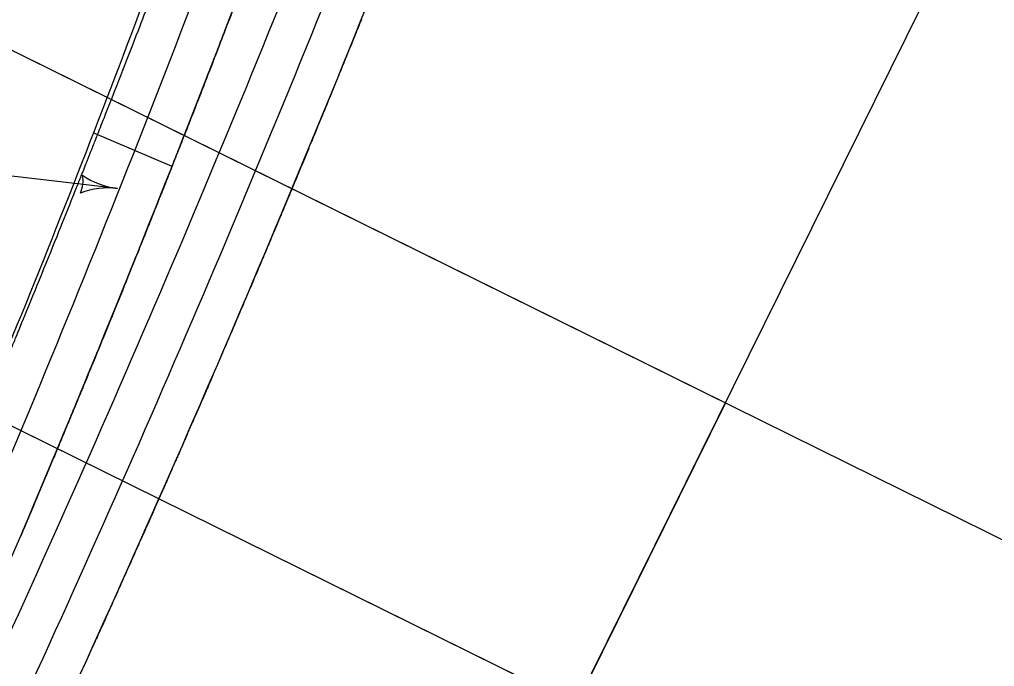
# Model space of a CAD drawing. Extents: x 14104283 to 14129344, y 8637090 to 8673339.
# Drawn here: x 14119793.9 to 14120082.9, y 8669937.4 to 8670129.3 of the extents above; entities that cross this region are included whole.
import ezdxf

# ---------------------------------------------------------------- set-up
doc = ezdxf.new("R2010")
doc.units = 0
for name, color, linetype in [('dsnNonPlotable', 7, 'Continuous'), ('dsnPaintExistingBrokenLaneLineWhite', 7, 'Continuous'), ('dsnPaintExistingEdgeLineRightWhite', 7, 'Continuous'), ('dsnPaintExistingNoPassingYellow', 7, 'Continuous'), ('dsnPaintExistingStopLineWhite', 7, 'Continuous'), ('dsnShadingPaved', 7, 'Continuous'), ('dsnStdLabel', 7, 'Continuous')]:
    doc.layers.add(name, color=color, linetype=linetype)

msp = doc.modelspace()

# ---------------------------------------------------------------- linework, layer by layer
at = {"layer": 'dsnNonPlotable'}
for points in [[(14119282.05, 8670260.59), (14119976.78, 8671665.73), (14120882.16, 8671218.09), (14120187.43, 8669812.95)], [(14119506.15, 8670149.79), (14120200.88, 8671554.92), (14120653.57, 8671331.1), (14119958.84, 8669925.97)], [(14118631.64, 8668945.1), (14119326.37, 8670350.23), (14120231.75, 8669902.59), (14119537.02, 8668497.46)], [(14118855.74, 8668834.3), (14119550.47, 8670239.43), (14120003.16, 8670015.61), (14119308.43, 8668610.48)]]:
    msp.add_lwpolyline(points, close=True, dxfattribs=at)
at = {"layer": 'dsnPaintExistingBrokenLaneLineWhite'}
for centre, radius, start, end in [((14115417.89, 8671831.2), 4741.27, 336.03045, 339.39146), ((14115455.27, 8671919.94), 4775.43, 334.8735, 338.23249)]:
    msp.add_arc(centre, radius, start, end, dxfattribs=at)
at = {"layer": 'dsnPaintExistingEdgeLineRightWhite'}
for centre, radius, start, end in [((14116594.62, 8671342.65), 3454.16, 336.45133, 340.10427), ((14115455.27, 8671919.94), 4787.43, 334.8735, 338.23249)]:
    msp.add_arc(centre, radius, start, end, dxfattribs=at)
at = {"layer": 'dsnPaintExistingNoPassingYellow'}
for centre, radius, start, end in [((14115417.89, 8671831.2), 4753.27, 336.03045, 339.39146), ((14115455.27, 8671919.94), 4763.43, 334.8735, 338.23249)]:
    msp.add_arc(centre, radius, start, end, dxfattribs=at)
at = {"layer": 'dsnPaintExistingStopLineWhite'}
msp.add_line((14119839.08, 8670085.72), (14119815.71, 8670095.69), dxfattribs=at)
at = {"layer": 'dsnShadingPaved'}
for points in [[(14119813.9, 8670087.31), (14119813.97, 8670087.47), (14119814.06, 8670087.72), (14119814.18, 8670088.01), (14119814.23, 8670088.14), (14119814.26, 8670088.22), (14119814.28, 8670088.26), (14119814.36, 8670088.47), (14119814.43, 8670088.64), (14119814.51, 8670088.85), (14119814.53, 8670088.89), (14119814.55, 8670088.95), (14119814.56, 8670088.97), (14119814.57, 8670089.01), (14119814.58, 8670089.02), (14119814.59, 8670089.04), (14119814.59, 8670089.05), (14119814.63, 8670089.14), (14119814.66, 8670089.22), (14119814.96, 8670089.97), (14119815.22, 8670090.64), (14119816.01, 8670092.64), (14119816.54, 8670093.97), (14119818.11, 8670097.97), (14119821.26, 8670105.96), (14119826.47, 8670119.3), (14119830.6, 8670129.99), (14119833.68, 8670138.01), (14119834.7, 8670140.69), (14119836.24, 8670144.7), (14119836.75, 8670146.04), (14119837.51, 8670148.05), (14119837.77, 8670148.72), (14119838.28, 8670150.06), (14119838.53, 8670150.73), (14119838.79, 8670151.4)], [(14119861.22, 8670142.87), (14119860.96, 8670142.19), (14119860.71, 8670141.52), (14119860.2, 8670140.18), (14119859.94, 8670139.51), (14119859.67, 8670138.79), (14119859.65, 8670138.75), (14119859.62, 8670138.67), (14119859.57, 8670138.54), (14119859.46, 8670138.25), (14119859.24, 8670137.66), (14119858.79, 8670136.48), (14119858.4, 8670135.47), (14119857.12, 8670132.11), (14119856.09, 8670129.42), (14119852.99, 8670121.36), (14119850.92, 8670115.99), (14119846.75, 8670105.25), (14119844.65, 8670099.89), (14119841.5, 8670091.85), (14119840.44, 8670089.17), (14119838.86, 8670085.15), (14119838.33, 8670083.81), (14119837.8, 8670082.46), (14119837.79, 8670082.45), (14119837.78, 8670082.43), (14119837.77, 8670082.4), (14119837.74, 8670082.33), (14119837.68, 8670082.18), (14119837.57, 8670081.89), (14119837.47, 8670081.64), (14119837.27, 8670081.14), (14119837.14, 8670080.8), (14119837, 8670080.45), (14119836.99, 8670080.43), (14119836.97, 8670080.39), (14119836.96, 8670080.36), (14119836.94, 8670080.3), (14119836.92, 8670080.26), (14119836.91, 8670080.22), (14119836.91, 8670080.22), (14119836.91, 8670080.22), (14119836.9, 8670080.21), (14119836.9, 8670080.21), (14119836.9, 8670080.21), (14119836.9, 8670080.2), (14119836.9, 8670080.2), (14119836.9, 8670080.19), (14119836.89, 8670080.18), (14119836.89, 8670080.18), (14119836.89, 8670080.17), (14119836.89, 8670080.17), (14119836.88, 8670080.16), (14119836.88, 8670080.15), (14119836.88, 8670080.15), (14119836.88, 8670080.14), (14119836.87, 8670080.14), (14119836.87, 8670080.13), (14119836.86, 8670080.11), (14119836.86, 8670080.1), (14119836.85, 8670080.09), (14119836.85, 8670080.08), (14119836.85, 8670080.07), (14119836.84, 8670080.05), (14119836.84, 8670080.04), (14119836.82, 8670080.01), (14119836.81, 8670079.99), (14119836.8, 8670079.95), (14119836.8, 8670079.94), (14119836.79, 8670079.92), (14119836.78, 8670079.89), (14119836.75, 8670079.82), (14119836.69, 8670079.67), (14119836.64, 8670079.55), (14119836.6, 8670079.45), (14119836.6, 8670079.44), (14119836.59, 8670079.42), (14119836.58, 8670079.39), (14119836.57, 8670079.36), (14119836.55, 8670079.32), (14119836.54, 8670079.3), (14119836.52, 8670079.25), (14119836.52, 8670079.23), (14119836.47, 8670079.13), (14119836.44, 8670079.05), (14119836.34, 8670078.8), (14119836.28, 8670078.63), (14119836.21, 8670078.46)], [(14119836.21, 8670078.46), (14119836.28, 8670078.63), (14119836.34, 8670078.8), (14119836.44, 8670079.05), (14119836.47, 8670079.13), (14119836.52, 8670079.23), (14119836.52, 8670079.25), (14119836.54, 8670079.3), (14119836.55, 8670079.32), (14119836.57, 8670079.36), (14119836.58, 8670079.39), (14119836.59, 8670079.42), (14119836.6, 8670079.44), (14119836.6, 8670079.45), (14119836.64, 8670079.55), (14119836.69, 8670079.67), (14119836.75, 8670079.82), (14119836.78, 8670079.89), (14119836.79, 8670079.92), (14119836.8, 8670079.94), (14119836.8, 8670079.95), (14119836.81, 8670079.99), (14119836.82, 8670080.01), (14119836.84, 8670080.04), (14119836.84, 8670080.05), (14119836.85, 8670080.07), (14119836.85, 8670080.08), (14119836.85, 8670080.09), (14119836.86, 8670080.1), (14119836.86, 8670080.11), (14119836.87, 8670080.13), (14119836.87, 8670080.14), (14119836.88, 8670080.14), (14119836.88, 8670080.15), (14119836.88, 8670080.15), (14119836.88, 8670080.16), (14119836.89, 8670080.17), (14119836.89, 8670080.17), (14119836.89, 8670080.18), (14119836.89, 8670080.18), (14119836.9, 8670080.19), (14119836.9, 8670080.2), (14119836.9, 8670080.2), (14119836.9, 8670080.21), (14119836.9, 8670080.21), (14119836.9, 8670080.21), (14119836.91, 8670080.22), (14119836.91, 8670080.22), (14119836.91, 8670080.22), (14119836.92, 8670080.26), (14119836.94, 8670080.3), (14119836.96, 8670080.36), (14119836.97, 8670080.39), (14119836.99, 8670080.43), (14119837, 8670080.45), (14119837.14, 8670080.8), (14119837.27, 8670081.14), (14119837.47, 8670081.64), (14119837.57, 8670081.89), (14119837.68, 8670082.18), (14119837.74, 8670082.33), (14119837.77, 8670082.4), (14119837.78, 8670082.43), (14119837.79, 8670082.45), (14119837.8, 8670082.46), (14119838.33, 8670083.81), (14119838.86, 8670085.15), (14119840.44, 8670089.17), (14119841.5, 8670091.85), (14119844.65, 8670099.89), (14119846.75, 8670105.25), (14119850.92, 8670115.99), (14119852.99, 8670121.36), (14119856.09, 8670129.42), (14119857.12, 8670132.11), (14119858.4, 8670135.47), (14119858.79, 8670136.48), (14119859.24, 8670137.66), (14119859.46, 8670138.25), (14119859.57, 8670138.54), (14119859.62, 8670138.67), (14119859.65, 8670138.75), (14119859.67, 8670138.79), (14119859.94, 8670139.51), (14119860.2, 8670140.18), (14119860.71, 8670141.52), (14119860.96, 8670142.19), (14119861.22, 8670142.87)], [(14119895.21, 8670129.3), (14119895.06, 8670128.92), (14119894.9, 8670128.53), (14119894.67, 8670127.96), (14119894.59, 8670127.76), (14119894.51, 8670127.57), (14119894.51, 8670127.56), (14119894.5, 8670127.55), (14119894.5, 8670127.53), (14119894.48, 8670127.49), (14119894.46, 8670127.45), (14119894.45, 8670127.41), (14119894.45, 8670127.4), (14119894.44, 8670127.38), (14119894.42, 8670127.34), (14119894.41, 8670127.31), (14119894.36, 8670127.19), (14119894.32, 8670127.09), (14119893.97, 8670126.22), (14119893.66, 8670125.45), (14119892.72, 8670123.14), (14119890.85, 8670118.52), (14119886.47, 8670107.74), (14119882.68, 8670098.52), (14119880.14, 8670092.37)], [(14119879.61, 8670091.08), (14119877.8, 8670086.72), (14119875.08, 8670080.17), (14119872.35, 8670073.63), (14119870.99, 8670070.37), (14119870.53, 8670069.28), (14119869.96, 8670067.91), (14119869.84, 8670067.64), (14119869.67, 8670067.23), (14119869.62, 8670067.1), (14119869.53, 8670066.89), (14119869.5, 8670066.83), (14119869.46, 8670066.72), (14119869.44, 8670066.69), (14119869.43, 8670066.65), (14119869.42, 8670066.64), (14119869.42, 8670066.63), (14119869.42, 8670066.62), (14119869.41, 8670066.61), (14119869.41, 8670066.61), (14119869.4, 8670066.59), (14119869.39, 8670066.57), (14119869.39, 8670066.55), (14119869.39, 8670066.55), (14119869.38, 8670066.54), (14119869.38, 8670066.54), (14119869.37, 8670066.52), (14119869.36, 8670066.49), (14119869.34, 8670066.43), (14119869.29, 8670066.32), (14119869.19, 8670066.08), (14119868.99, 8670065.6), (14119868.82, 8670065.2), (14119868.7, 8670064.92)], [(14119788.08, 8670023.57), (14119788.15, 8670023.74), (14119788.25, 8670023.99), (14119788.37, 8670024.28), (14119788.42, 8670024.4), (14119788.45, 8670024.48), (14119788.47, 8670024.52), (14119788.56, 8670024.73), (14119788.63, 8670024.9), (14119788.71, 8670025.1), (14119788.73, 8670025.15), (14119788.75, 8670025.21), (14119788.76, 8670025.23), (14119788.78, 8670025.26), (14119788.78, 8670025.27), (14119788.79, 8670025.29), (14119788.79, 8670025.3), (14119788.83, 8670025.39), (14119788.86, 8670025.48), (14119789.17, 8670026.22), (14119789.45, 8670026.89), (14119790.27, 8670028.87), (14119790.81, 8670030.2), (14119792.45, 8670034.17), (14119795.71, 8670042.12), (14119801.11, 8670055.39), (14119806.47, 8670068.67), (14119809.66, 8670076.65), (14119811.25, 8670080.64), (14119811.78, 8670081.98), (14119812.57, 8670083.97), (14119812.84, 8670084.64), (14119813.37, 8670085.97), (14119813.63, 8670086.64), (14119813.9, 8670087.31)], [(14119836.2, 8670078.45), (14119835.94, 8670077.78), (14119835.67, 8670077.11), (14119835.14, 8670075.77), (14119834.88, 8670075.11), (14119834.6, 8670074.4), (14119834.58, 8670074.35), (14119834.55, 8670074.27), (14119834.5, 8670074.15), (14119834.38, 8670073.85), (14119834.15, 8670073.27), (14119833.68, 8670072.1), (14119833.28, 8670071.09), (14119831.95, 8670067.75), (14119830.88, 8670065.08), (14119827.66, 8670057.06), (14119823.36, 8670046.37), (14119817.93, 8670033.04), (14119814.65, 8670025.05), (14119813, 8670021.06), (14119812.45, 8670019.72), (14119811.9, 8670018.38), (14119811.9, 8670018.37), (14119811.89, 8670018.35), (14119811.87, 8670018.32), (14119811.85, 8670018.25), (14119811.79, 8670018.1), (14119811.67, 8670017.81), (14119811.56, 8670017.56), (14119811.36, 8670017.06), (14119811.22, 8670016.73), (14119811.07, 8670016.38), (14119811.07, 8670016.36), (14119811.05, 8670016.32), (14119811.04, 8670016.29), (14119811.01, 8670016.23), (14119811, 8670016.19), (14119810.98, 8670016.15), (14119810.98, 8670016.15), (14119810.98, 8670016.15), (14119810.98, 8670016.14), (14119810.98, 8670016.14), (14119810.97, 8670016.14), (14119810.97, 8670016.14), (14119810.97, 8670016.13), (14119810.97, 8670016.12), (14119810.96, 8670016.11), (14119810.96, 8670016.11), (14119810.96, 8670016.11), (14119810.96, 8670016.1), (14119810.95, 8670016.09), (14119810.95, 8670016.08), (14119810.95, 8670016.08), (14119810.95, 8670016.07), (14119810.95, 8670016.07), (14119810.94, 8670016.06), (14119810.94, 8670016.04), (14119810.93, 8670016.03), (14119810.92, 8670016.02), (14119810.92, 8670016.01), (14119810.92, 8670016), (14119810.91, 8670015.99), (14119810.91, 8670015.97), (14119810.89, 8670015.94), (14119810.88, 8670015.92), (14119810.87, 8670015.89), (14119810.87, 8670015.88), (14119810.86, 8670015.86), (14119810.85, 8670015.82), (14119810.82, 8670015.75), (14119810.76, 8670015.61), (14119810.7, 8670015.48), (14119810.67, 8670015.39), (14119810.66, 8670015.38), (14119810.65, 8670015.36), (14119810.64, 8670015.33), (14119810.63, 8670015.29), (14119810.61, 8670015.25), (14119810.6, 8670015.23), (14119810.58, 8670015.19), (14119810.57, 8670015.17), (14119810.53, 8670015.07), (14119810.5, 8670014.98), (14119810.39, 8670014.73), (14119810.33, 8670014.57), (14119810.26, 8670014.4)], [(14119810.26, 8670014.4), (14119810.33, 8670014.57), (14119810.39, 8670014.73), (14119810.5, 8670014.98), (14119810.53, 8670015.07), (14119810.57, 8670015.17), (14119810.58, 8670015.19), (14119810.6, 8670015.23), (14119810.61, 8670015.25), (14119810.63, 8670015.29), (14119810.64, 8670015.33), (14119810.65, 8670015.36), (14119810.66, 8670015.38), (14119810.67, 8670015.39), (14119810.7, 8670015.48), (14119810.76, 8670015.61), (14119810.82, 8670015.75), (14119810.85, 8670015.82), (14119810.86, 8670015.86), (14119810.87, 8670015.88), (14119810.87, 8670015.89), (14119810.88, 8670015.92), (14119810.89, 8670015.94), (14119810.91, 8670015.97), (14119810.91, 8670015.99), (14119810.92, 8670016), (14119810.92, 8670016.01), (14119810.92, 8670016.02), (14119810.93, 8670016.03), (14119810.94, 8670016.04), (14119810.94, 8670016.06), (14119810.95, 8670016.07), (14119810.95, 8670016.07), (14119810.95, 8670016.08), (14119810.95, 8670016.08), (14119810.95, 8670016.09), (14119810.96, 8670016.1), (14119810.96, 8670016.11), (14119810.96, 8670016.11), (14119810.96, 8670016.11), (14119810.97, 8670016.12), (14119810.97, 8670016.13), (14119810.97, 8670016.14), (14119810.97, 8670016.14), (14119810.98, 8670016.14), (14119810.98, 8670016.14), (14119810.98, 8670016.15), (14119810.98, 8670016.15), (14119810.98, 8670016.15), (14119811, 8670016.19), (14119811.01, 8670016.23), (14119811.04, 8670016.29), (14119811.05, 8670016.32), (14119811.07, 8670016.36), (14119811.07, 8670016.38), (14119811.22, 8670016.73), (14119811.36, 8670017.06), (14119811.56, 8670017.56), (14119811.67, 8670017.81), (14119811.79, 8670018.1), (14119811.85, 8670018.25), (14119811.87, 8670018.32), (14119811.89, 8670018.35), (14119811.9, 8670018.37), (14119811.9, 8670018.38), (14119812.45, 8670019.72), (14119813, 8670021.06), (14119814.65, 8670025.05), (14119817.93, 8670033.04), (14119823.36, 8670046.37), (14119827.66, 8670057.06), (14119830.88, 8670065.08), (14119831.95, 8670067.75), (14119833.28, 8670071.09), (14119833.68, 8670072.1), (14119834.15, 8670073.27), (14119834.38, 8670073.85), (14119834.5, 8670074.15), (14119834.55, 8670074.27), (14119834.58, 8670074.35), (14119834.6, 8670074.4), (14119834.88, 8670075.11), (14119835.14, 8670075.77), (14119835.67, 8670077.11), (14119835.94, 8670077.78), (14119836.2, 8670078.45)], [(14119868.7, 8670064.91), (14119868.42, 8670064.25), (14119868.14, 8670063.58), (14119867.58, 8670062.25), (14119867.3, 8670061.58), (14119866.45, 8670059.57), (14119865.89, 8670058.24), (14119864.19, 8670054.23), (14119860.8, 8670046.22), (14119855.11, 8670032.88), (14119849.37, 8670019.56), (14119845.9, 8670011.57), (14119844.16, 8670007.58), (14119843.58, 8670006.26), (14119842.71, 8670004.26), (14119842.42, 8670003.6), (14119842.1, 8670002.85), (14119842.06, 8670002.77), (14119842.02, 8670002.68), (14119842.02, 8670002.67), (14119842.01, 8670002.66), (14119842.01, 8670002.65), (14119842, 8670002.63), (14119841.99, 8670002.6), (14119841.98, 8670002.58), (14119841.95, 8670002.52), (14119841.93, 8670002.48), (14119841.84, 8670002.27), (14119841.77, 8670002.1), (14119841.68, 8670001.9), (14119841.66, 8670001.85), (14119841.62, 8670001.77), (14119841.57, 8670001.65), (14119841.44, 8670001.36), (14119841.33, 8670001.11), (14119841.26, 8670000.94)], [(14119810.25, 8670014.39), (14119810.08, 8670013.98), (14119809.91, 8670013.57), (14119809.66, 8670012.96), (14119809.58, 8670012.76), (14119809.41, 8670012.35), (14119809.33, 8670012.15), (14119809.07, 8670011.54), (14119808.86, 8670011.03), (14119808.65, 8670010.52), (14119808.59, 8670010.37), (14119808.57, 8670010.32), (14119808.52, 8670010.22), (14119808.42, 8670009.96), (14119808.31, 8670009.71), (14119807.89, 8670008.69), (14119807.55, 8670007.88), (14119807.04, 8670006.66), (14119806.88, 8670006.25), (14119806.54, 8670005.43), (14119805.01, 8670001.77), (14119803.48, 8669998.11), (14119799.4, 8669988.35), (14119796.66, 8669981.85), (14119793.9, 8669975.36)], [(14119793.9, 8669975.36), (14119796.66, 8669981.85), (14119799.4, 8669988.35), (14119803.48, 8669998.11), (14119805.01, 8670001.77), (14119806.54, 8670005.43), (14119806.88, 8670006.25), (14119807.04, 8670006.66), (14119807.55, 8670007.88), (14119807.89, 8670008.69), (14119808.31, 8670009.71), (14119808.42, 8670009.96), (14119808.52, 8670010.22), (14119808.57, 8670010.32), (14119808.59, 8670010.37), (14119808.65, 8670010.52), (14119808.86, 8670011.03), (14119809.07, 8670011.54), (14119809.33, 8670012.15), (14119809.41, 8670012.35), (14119809.58, 8670012.76), (14119809.66, 8670012.96), (14119809.91, 8670013.57), (14119810.08, 8670013.98), (14119810.25, 8670014.39)], [(14119841.26, 8670000.93), (14119840.97, 8670000.27), (14119840.68, 8669999.61), (14119840.1, 8669998.28), (14119839.81, 8669997.62), (14119838.93, 8669995.63), (14119838.35, 8669994.3), (14119836.6, 8669990.32), (14119833.09, 8669982.35), (14119827.2, 8669969.1), (14119821.27, 8669955.87), (14119817.69, 8669947.94), (14119815.89, 8669943.97), (14119815.29, 8669942.65), (14119814.39, 8669940.67), (14119814.1, 8669940.01), (14119813.76, 8669939.27), (14119813.72, 8669939.19), (14119813.68, 8669939.1), (14119813.68, 8669939.09), (14119813.67, 8669939.08), (14119813.67, 8669939.07), (14119813.66, 8669939.05), (14119813.65, 8669939.02), (14119813.64, 8669939), (14119813.61, 8669938.94), (14119813.59, 8669938.9), (14119813.5, 8669938.69), (14119813.42, 8669938.53), (14119813.33, 8669938.32), (14119813.31, 8669938.28), (14119813.27, 8669938.2), (14119813.22, 8669938.08), (14119813.08, 8669937.79), (14119812.97, 8669937.54), (14119812.9, 8669937.38)]]:
    msp.add_open_spline(points, degree=3, dxfattribs=at)
at = {"layer": 'dsnStdLabel'}
msp.add_line((14119822.95, 8670079.2), (14119776.86, 8670084.56), dxfattribs=at)
for centre, radius, start, end in [((14119803.84, 8670081.42), 8.86, 335.6359, 11.1044), ((14119825.6, 8670102), 22.95, 235.2989, 263.3702), ((14119820.3, 8670056.4), 22.95, 83.3701, 111.4413)]:
    msp.add_arc(centre, radius, start, end, dxfattribs=at)

doc.saveas('drawing.dxf')
